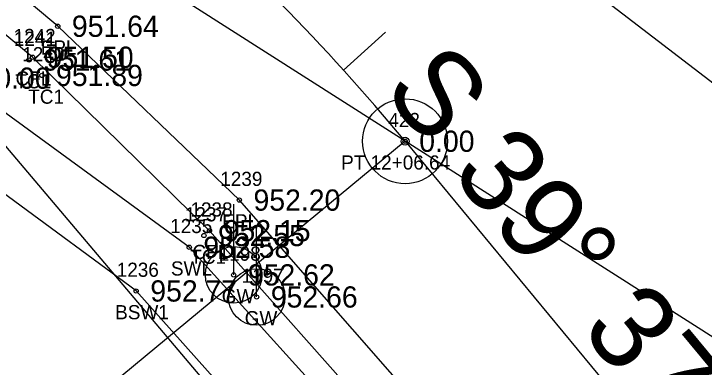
# Model space of a CAD drawing. Extents: x 1575382 to 1578175, y 1099175 to 1101955.
# Drawn here: x 1576354.28 to 1576403.03, y 1099623.22 to 1099648.19 of the extents above; entities that cross this region are included whole.
import ezdxf

# ---------------------------------------------------------------- set-up
doc = ezdxf.new("R2010")
doc.units = 0
for name, color, linetype in [('RD_EX_Conc', 7, 'Continuous'), ('RD_EX_Conc_txCode', 7, 'Continuous'), ('RD_EX_DR_Pipe', 7, 'Continuous'), ('RD_EX_Road', 7, 'Continuous'), ('RD_EX_Road_txCode', 7, 'Continuous'), ('RD_EX_TX_Conc_ELEV', 7, 'Continuous'), ('RD_EX_TX_DV_Prop_ELEV', 7, 'Continuous'), ('RD_EX_TX_Road_ELEV', 7, 'Continuous'), ('RD_EX_TX_UT_ELEV', 7, 'Continuous'), ('RD_EX_UT', 7, 'Continuous'), ('RD_EX_UT_txCode', 7, 'Continuous'), ('RD_HC_Cl', 7, 'Continuous'), ('RD_HC_Data', 7, 'Continuous'), ('RD_HC_Data_Tic', 7, 'Continuous'), ('RD_HC_Survey_ELEV', 7, 'Continuous'), ('RD_HC_txCode', 7, 'Continuous'), ('RD_SMD_Locator', 7, 'Continuous')]:
    doc.layers.add(name, color=color, linetype=linetype)

msp = doc.modelspace()

# ---------------------------------------------------------------- linework, layer by layer
at = {"layer": 'RD_EX_Conc'}
for points in [[(1576375.693, 1099614.257), (1576362.913, 1099628.604), (1576326.832, 1099655.211), (1576295.504, 1099672.667), (1576283.882, 1099680.167), (1576241.839, 1099705.437), (1576196.963, 1099731.776)], [(1576380.113, 1099618.436), (1576379.256, 1099617.747), (1576366.663, 1099631.694), (1576329.188, 1099659.093), (1576302.247, 1099675.096), (1576304.479, 1099678.037)], [(1576383.996, 1099614.827), (1576380.504, 1099618.856), (1576368.095, 1099632.864), (1576355.6, 1099645.123), (1576345.065, 1099653.901), (1576337.296, 1099659.108)]]:
    msp.add_lwpolyline(points, dxfattribs=at)
at = {"layer": 'RD_EX_DR_Pipe'}
msp.add_lwpolyline([(1576364.841, 1099525.95), (1576408.84, 1099579.579), (1576408.84, 1099579.579), (1576384.131, 1099602.876), (1576384.131, 1099602.876), (1576335.971, 1099659.822), (1576335.971, 1099659.822), (1576168.711, 1099756.104)], dxfattribs=at)
at = {"layer": 'RD_EX_Road'}
for points in [[(1576217.778, 1099763.81), (1576263.481, 1099736.456), (1576283.453, 1099724.575), (1576282.377, 1099722.879), (1576302.495, 1099710.797), (1576345.462, 1099684.213), (1576368.618, 1099668.357), (1576383.763, 1099654.936), (1576386.093, 1099656.794), (1576408.063, 1099639.915), (1576408.063, 1099639.915), (1576411.911, 1099642.96), (1576420.57, 1099654.577), (1576428.781, 1099665.98), (1576435.656, 1099661.474), (1576436.12, 1099661.139), (1576438.458, 1099659.425), (1576459.371, 1099692.406), (1576486.603, 1099735.591), (1576512.848, 1099776.73), (1576539.458, 1099818.98), (1576543.778, 1099825.474), (1576541.419, 1099827.154), (1576542.918, 1099831.854)], [(1576385.974, 1099603.197), (1576388.618, 1099605.879), (1576388.149, 1099611.282), (1576384.699, 1099615.456), (1576386.165, 1099616.781), (1576370.202, 1099635.027), (1576357.376, 1099647.313), (1576346.631, 1099656.319), (1576334.076, 1099664.489), (1576324.149, 1099670.375), (1576289.725, 1099690.815), (1576247.005, 1099716.046), (1576203.005, 1099742.272)]]:
    msp.add_lwpolyline(points, dxfattribs=at)
at = {"layer": 'RD_EX_UT'}
for p, q in [((1576369.803, 1099629.74), (1576369.803, 1099634.74)), ((1576371.424, 1099628.181), (1576371.424, 1099633.181))]:
    msp.add_line(p, q, dxfattribs=at)
msp.add_lwpolyline([(1576131.494, 1099798.742), (1576305.274, 1099688.085), (1576417.784, 1099616.336), (1576572.134, 1099536.517)], dxfattribs=at)
for centre in [(1576369.803, 1099629.74), (1576371.424, 1099628.181)]:
    msp.add_circle(centre, 1.999, dxfattribs=at)
at = {"layer": 'RD_HC_Cl'}
msp.add_line((1576381.905, 1099639.186), (1576414.585, 1099599.722), dxfattribs=at)
msp.add_arc((1576263.295, 1099540.963), 154, 39.62889, 59.19519, dxfattribs=at)
at = {"layer": 'RD_HC_Data'}
msp.add_line((1576381.905, 1099639.186), (1576292.822, 1099565.414), dxfattribs=at)
for radius in [3, 0.282]:
    msp.add_circle((1576381.905, 1099639.186), radius, dxfattribs=at)
at = {"layer": 'RD_HC_Data_Tic'}
msp.add_line((1576377.561, 1099644.207), (1576380.529, 1099646.889), dxfattribs=at)
at = {"layer": 'RD_SMD_Locator'}
for centre in [(1576357.376, 1099647.313), (1576355.343, 1099644.925), (1576355.6, 1099645.123), (1576356.256, 1099643.836), (1576381.905, 1099639.186), (1576370.202, 1099635.027), (1576368.095, 1099632.864), (1576367.7, 1099632.523), (1576366.663, 1099631.694), (1576369.803, 1099629.74), (1576362.913, 1099628.604), (1576371.424, 1099628.181)]:
    msp.add_circle(centre, 0.15, dxfattribs=at)

# ---------------------------------------------------------------- texts
at = {"layer": 'RD_EX_Conc_txCode'}
for s, p in [('1242', (1576354.254, 1099646.123)), ('1241', (1576354.28, 1099645.925)), ('1240', (1576354.87, 1099644.836)), ('TC1', (1576354.382, 1099642.925)), ('CFL', (1576354.395, 1099643.123)), ('TC1', (1576355.295, 1099641.836)), ('1238', (1576366.749, 1099633.864)), ('1237', (1576366.353, 1099633.523)), ('1235', (1576365.317, 1099632.694)), ('CFL', (1576366.89, 1099630.864)), ('TC1', (1576366.739, 1099630.523)), ('1236', (1576361.543, 1099629.604)), ('SWL', (1576365.372, 1099629.694)), ('BSW1', (1576361.433, 1099626.604))]:
    msp.add_text(s, height=1, dxfattribs=at).set_placement(p)
at = {"layer": 'RD_EX_Road_txCode'}
for s, p in [('EPL', (1576356.171, 1099645.313)), ('1239', (1576368.855, 1099636.027)), ('EPL', (1576368.997, 1099633.027))]:
    msp.add_text(s, height=1, dxfattribs=at).set_placement(p)
at = {"layer": 'RD_EX_TX_Conc_ELEV'}
for s, p in [('951.50', (1576356.6, 1099644.373)), ('951.61', (1576356.343, 1099644.175)), ('951.89', (1576357.256, 1099643.086)), ('952.55', (1576368.7, 1099631.773)), ('952.15', (1576369.095, 1099632.114)), ('952.58', (1576367.663, 1099630.944)), ('952.77', (1576363.913, 1099627.854))]:
    msp.add_text(s, height=1.5, dxfattribs=at).set_placement(p)
at = {"layer": 'RD_EX_TX_DV_Prop_ELEV'}
msp.add_text('0.00', height=1.5, dxfattribs=at).set_placement((1576352.968, 1099642.893))
at = {"layer": 'RD_EX_TX_Road_ELEV'}
for s, p in [('951.64', (1576358.376, 1099646.563)), ('952.20', (1576371.202, 1099634.277))]:
    msp.add_text(s, height=1.5, dxfattribs=at).set_placement(p)
at = {"layer": 'RD_EX_TX_UT_ELEV'}
for s, p in [('952.62', (1576370.803, 1099628.99)), ('952.66', (1576372.424, 1099627.431))]:
    msp.add_text(s, height=1.5, dxfattribs=at).set_placement(p)
at = {"layer": 'RD_EX_UT_txCode'}
for s, p in [('1198', (1576368.74, 1099630.74)), ('1197', (1576370.361, 1099629.181)), ('GW', (1576368.96, 1099627.74)), ('GW', (1576370.582, 1099626.181))]:
    msp.add_text(s, height=1, dxfattribs=at).set_placement(p)
at = {"layer": 'RD_HC_Data'}
msp.add_text('S 39%%d 37\' 44" E', height=6, rotation=309.6289, dxfattribs=at).set_placement((1576380.227, 1099642.779))
at = {"layer": 'RD_HC_Survey_ELEV'}
msp.add_text('0.00', height=1.5, dxfattribs=at).set_placement((1576382.905, 1099638.436))
at = {"layer": 'RD_HC_txCode'}
for s, p in [('422', (1576380.724, 1099640.186)), ('PT 12+06.64', (1576377.393, 1099637.186))]:
    msp.add_text(s, height=1, dxfattribs=at).set_placement(p)

doc.saveas('drawing.dxf')
